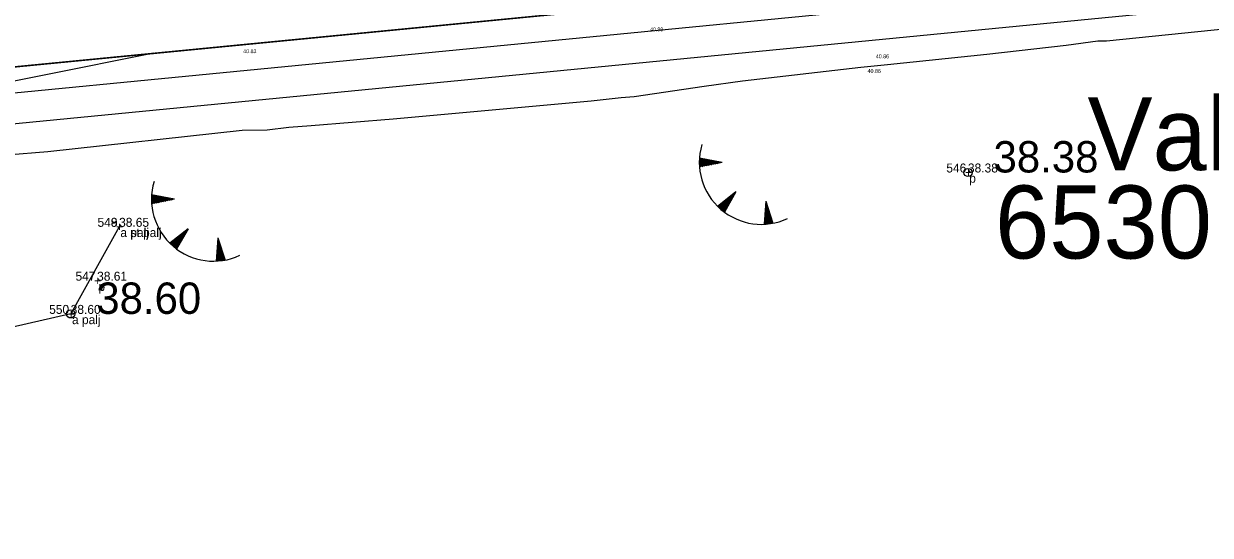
# Model space of a CAD drawing. Extents: x 544674 to 552202, y 6585829 to 6588119.
# Drawn here: x 549726.2 to 549818.9, y 6587457.6 to 6587497.6 of the extents above; entities that cross this region are included whole.
import ezdxf

# ---------------------------------------------------------------- set-up
doc = ezdxf.new("R2010")
doc.units = 0
for name, color, linetype in [('illumineerimisjooned', 7, 'Continuous'), ('kataster', 7, 'Continuous'), ('KORGUS', 7, 'Continuous'), ('Lamami horisontaal_EH2000', 7, 'Continuous'), ('maardlad', 7, 'Continuous'), ('ME', 7, 'Continuous'), ('MOOTKOOD', 7, 'Continuous'), ('MOOTKORG-EH2000', 7, 'Continuous'), ('MOOTMPUNKT', 7, 'Continuous'), ('MOOTNR', 7, 'Continuous'), ('Plokid', 7, 'Continuous'), ('Plokid orig', 7, 'Continuous'), ('RELJEEF', 7, 'Continuous')]:
    doc.layers.add(name, color=color, linetype=linetype)

msp = doc.modelspace()

# ---------------------------------------------------------------- linework, layer by layer
at = {"layer": 'illumineerimisjooned'}
msp.add_lwpolyline([(549385.759, 6587370.897), (549453.195, 6587391.496), (549657.69, 6587485.602), (549953.264, 6587514.367), (549959, 6587478.673), (549960.584, 6587470.411), (549966.491, 6587468.647), (550074.588, 6587526.998), (550194.651, 6587392.056), (550162.07, 6587337.455), (550384.802, 6587285.483), (550352.858, 6587156.225), (550166.563, 6587182.325), (550170.434, 6587196.945), (550126.763, 6587279.172), (549985.425, 6587249.939), (549966.482, 6587380.956), (549334.887, 6587309.084), (549332.256, 6587325.74), (549351.293, 6587327.741), (549373.837, 6587344.121)], close=True, dxfattribs=at)
at = {"layer": 'kataster'}
for points in [[(549567.97, 6587508.76), (549943.48, 6587587.82), (549954.94, 6587516.54), (549484.77, 6587470.79)], [(549484.77, 6587470.79), (549954.94, 6587516.54), (549960.97, 6587479.02), (549962.32, 6587471.98), (549994.68, 6587461.94), (549994.89, 6587430.61), (549963.15, 6587426.56), (549961.32, 6587453.7), (549324.13, 6587383.15), (549332.29, 6587402.1)]]:
    msp.add_lwpolyline(points, close=True, dxfattribs=at)
at = {"layer": 'KORGUS'}
for centre in [(549799.975, 6587485.959), (549729.858, 6587474.916)]:
    msp.add_circle(centre, 0.32, dxfattribs=at)
at = {"layer": 'Lamami horisontaal_EH2000'}
msp.add_lwpolyline([(549736.353, 6587495.267), (549719.182, 6587491.831), (549697.077, 6587486.594), (549675.509, 6587479.835), (549654.478, 6587471.555), (549633.984, 6587461.753), (549487.583, 6587385.295)], dxfattribs=at)
at = {"layer": 'maardlad'}
msp.add_lwpolyline([(549329.95, 6587327.51), (549333.21, 6587306.88), (549964.78, 6587378.75), (549983.75, 6587247.55), (550125.7, 6587276.91), (550168.3, 6587196.7), (550164.05, 6587180.66), (550354.37, 6587153.99), (550387.23, 6587286.97), (550165.19, 6587338.78), (550197.12, 6587392.29), (550075.03, 6587529.51), (549966.27, 6587470.8), (549962.32, 6587471.98), (549960.97, 6587479.02), (549954.94, 6587516.54), (549657.16, 6587487.56), (549464.02, 6587398.68), (549961.32, 6587453.7), (549963.15, 6587426.56), (549380.16, 6587363.23), (549372.23, 6587345.42), (549350.55, 6587329.67)], close=True, dxfattribs=at)
at = {"layer": 'ME'}
msp.add_lwpolyline([(549384.302, 6587372.543), (549452.481, 6587393.37), (549657.16, 6587487.56), (549954.94, 6587516.54), (549960.97, 6587479.02), (549962.32, 6587471.98), (549966.27, 6587470.8), (550075.03, 6587529.51), (550197.12, 6587392.29), (550165.19, 6587338.78), (550387.23, 6587286.97), (550354.367, 6587153.994), (550164.052, 6587180.657), (550168.3, 6587196.7), (550125.7, 6587276.91), (549983.75, 6587247.55), (549964.78, 6587378.75), (549333.21, 6587306.88), (549329.952, 6587327.509), (549350.55, 6587329.674), (549372.228, 6587345.424), (549384.302, 6587372.543)], dxfattribs=at)
at = {"layer": 'Plokid'}
msp.add_lwpolyline([(549387.506, 6587368.921), (549454.051, 6587389.248), (549658.325, 6587483.253), (549951.252, 6587511.76), (549956.636, 6587478.257), (549958.501, 6587468.528), (549966.757, 6587466.063), (550074.057, 6587523.985), (550191.689, 6587391.775), (550158.326, 6587335.864), (550381.889, 6587283.698), (550351.048, 6587158.902), (550169.575, 6587184.327), (550172.995, 6587197.24), (550128.039, 6587281.887), (549987.436, 6587252.806), (549968.524, 6587383.604), (549336.899, 6587311.728), (549335.021, 6587323.618), (549352.183, 6587325.422), (549375.768, 6587342.557)], close=True, dxfattribs=at)
msp.add_lwpolyline([(549822.78, 6587497.428), (549810.804, 6587496.221), (549810.133, 6587496.214), (549807.656, 6587495.878), (549801.465, 6587495.183), (549793.702, 6587494.366), (549791.606, 6587494.156), (549782.356, 6587493.077), (549779.354, 6587492.674), (549773.882, 6587491.858), (549772.866, 6587491.778), (549770.542, 6587491.516), (549755.047, 6587490.117), (549748.658, 6587489.591), (549746.892, 6587489.463), (549745.223, 6587489.263), (549743.264, 6587489.244), (549728.072, 6587487.584), (549721.642, 6587487.06)], dxfattribs=at)
at = {"layer": 'Plokid orig'}
msp.add_lwpolyline([(549384.302, 6587372.543), (549452.481, 6587393.37), (549657.16, 6587487.56), (549954.94, 6587516.54), (549960.97, 6587479.02), (549962.32, 6587471.98), (549966.27, 6587470.8), (550075.03, 6587529.51), (550197.12, 6587392.29), (550165.19, 6587338.78), (550387.23, 6587286.97), (550354.367, 6587153.994), (550164.052, 6587180.657), (550168.3, 6587196.7), (550125.7, 6587276.91), (549983.75, 6587247.55), (549964.78, 6587378.75), (549333.21, 6587306.88), (549329.952, 6587327.509), (549350.55, 6587329.674), (549372.228, 6587345.424), (549384.302, 6587372.543)], dxfattribs=at)
at = {"layer": 'RELJEEF'}
for p, q in [((549778.983, 6587486.774), (549779.302, 6587487.029)), ((549778.984, 6587486.672), (549779.405, 6587487.009)), ((549778.985, 6587486.878), (549779.199, 6587487.049)), ((549778.987, 6587486.572), (549779.508, 6587486.989)), ((549778.989, 6587486.984), (549779.095, 6587487.069)), ((549778.991, 6587486.473), (549779.611, 6587486.969)), ((549780.776, 6587486.744), (549778.995, 6587487.088)), ((549780.776, 6587486.744), (549778.997, 6587486.395)), ((549779.03, 6587486.402), (549779.714, 6587486.949)), ((549779.199, 6587486.435), (549779.817, 6587486.93)), ((549779.369, 6587486.468), (549779.92, 6587486.91)), ((549779.538, 6587486.501), (549780.024, 6587486.89)), ((549779.708, 6587486.535), (549780.127, 6587486.87)), ((549779.878, 6587486.568), (549780.23, 6587486.85)), ((549780.047, 6587486.601), (549780.333, 6587486.83)), ((549780.217, 6587486.635), (549780.436, 6587486.81)), ((549780.387, 6587486.668), (549780.539, 6587486.79)), ((549780.556, 6587486.701), (549780.642, 6587486.77)), ((549736.176, 6587484.107), (549736.283, 6587484.192)), ((549737.963, 6587483.868), (549736.182, 6587484.212)), ((549781.838, 6587484.44), (549780.416, 6587483.314)), ((549781.838, 6587484.44), (549780.943, 6587482.863)), ((549781.557, 6587483.944), (549781.567, 6587484.225)), ((549781.642, 6587484.095), (549781.649, 6587484.29)), ((549781.728, 6587484.245), (549781.732, 6587484.355)), ((549736.171, 6587483.898), (549736.489, 6587484.153)), ((549736.171, 6587483.796), (549736.592, 6587484.133)), ((549736.172, 6587484.002), (549736.386, 6587484.172)), ((549736.174, 6587483.696), (549736.695, 6587484.113)), ((549736.179, 6587483.597), (549736.798, 6587484.093)), ((549737.963, 6587483.868), (549736.184, 6587483.518)), ((549736.217, 6587483.525), (549736.901, 6587484.073)), ((549736.386, 6587483.558), (549737.005, 6587484.053)), ((549736.556, 6587483.591), (549737.108, 6587484.033)), ((549736.726, 6587483.625), (549737.211, 6587484.013)), ((549736.895, 6587483.658), (549737.314, 6587483.993)), ((549737.065, 6587483.691), (549737.417, 6587483.973)), ((549737.235, 6587483.725), (549737.52, 6587483.953)), ((549737.404, 6587483.758), (549737.623, 6587483.933)), ((549737.574, 6587483.791), (549737.726, 6587483.913)), ((549737.743, 6587483.825), (549737.83, 6587483.894)), ((549780.492, 6587483.241), (549780.496, 6587483.377)), ((549780.569, 6587483.169), (549780.579, 6587483.442)), ((549780.647, 6587483.1), (549780.661, 6587483.507)), ((549780.725, 6587483.034), (549780.743, 6587483.573)), ((549780.802, 6587482.971), (549780.826, 6587483.638)), ((549780.88, 6587482.91), (549780.908, 6587483.703)), ((549780.96, 6587482.892), (549780.99, 6587483.768)), ((549781.045, 6587483.042), (549781.073, 6587483.833)), ((549781.13, 6587483.193), (549781.155, 6587483.899)), ((549781.216, 6587483.343), (549781.237, 6587483.964)), ((549781.301, 6587483.493), (549781.32, 6587484.029)), ((549781.386, 6587483.644), (549781.402, 6587484.094)), ((549781.472, 6587483.794), (549781.485, 6587484.16)), ((549784.181, 6587483.723), (549784.046, 6587481.914)), ((549784.408, 6587483.016), (549784.148, 6587483.273)), ((549784.355, 6587483.18), (549784.156, 6587483.378)), ((549784.303, 6587483.345), (549784.163, 6587483.482)), ((549784.25, 6587483.509), (549784.171, 6587483.587)), ((549784.181, 6587483.723), (549784.734, 6587481.996)), ((549784.46, 6587481.951), (549784.077, 6587482.33)), ((549784.56, 6587481.966), (549784.085, 6587482.435)), ((549784.657, 6587481.982), (549784.093, 6587482.54)), ((549784.724, 6587482.028), (549784.101, 6587482.644)), ((549784.671, 6587482.192), (549784.108, 6587482.749)), ((549784.619, 6587482.357), (549784.116, 6587482.854)), ((549784.566, 6587482.522), (549784.124, 6587482.959)), ((549784.513, 6587482.686), (549784.132, 6587483.063)), ((549784.461, 6587482.851), (549784.14, 6587483.168)), ((549739.025, 6587481.563), (549737.603, 6587480.437)), ((549739.025, 6587481.563), (549738.13, 6587479.986)), ((549738.83, 6587481.218), (549738.836, 6587481.413)), ((549738.915, 6587481.368), (549738.919, 6587481.479)), ((549784.15, 6587481.92), (549784.054, 6587482.016)), ((549784.256, 6587481.928), (549784.061, 6587482.121)), ((549784.359, 6587481.939), (549784.069, 6587482.225)), ((549737.679, 6587480.364), (549737.684, 6587480.5)), ((549737.756, 6587480.292), (549737.766, 6587480.566)), ((549737.834, 6587480.223), (549737.848, 6587480.631)), ((549737.912, 6587480.157), (549737.931, 6587480.696)), ((549737.99, 6587480.094), (549738.013, 6587480.761)), ((549738.067, 6587480.033), (549738.095, 6587480.826)), ((549738.147, 6587480.015), (549738.178, 6587480.892)), ((549738.232, 6587480.166), (549738.26, 6587480.957)), ((549738.318, 6587480.316), (549738.342, 6587481.022)), ((549738.403, 6587480.466), (549738.425, 6587481.087)), ((549738.488, 6587480.617), (549738.507, 6587481.152)), ((549738.574, 6587480.767), (549738.589, 6587481.218)), ((549738.659, 6587480.917), (549738.672, 6587481.283)), ((549738.744, 6587481.068), (549738.754, 6587481.348)), ((549741.369, 6587480.846), (549741.233, 6587479.037)), ((549741.542, 6587480.304), (549741.343, 6587480.501)), ((549741.49, 6587480.468), (549741.351, 6587480.606)), ((549741.437, 6587480.633), (549741.358, 6587480.71)), ((549741.369, 6587480.846), (549741.922, 6587479.119)), ((549741.747, 6587479.089), (549741.272, 6587479.558)), ((549741.844, 6587479.105), (549741.28, 6587479.663)), ((549741.911, 6587479.151), (549741.288, 6587479.768)), ((549741.859, 6587479.316), (549741.296, 6587479.873)), ((549741.806, 6587479.48), (549741.304, 6587479.977)), ((549741.753, 6587479.645), (549741.311, 6587480.082)), ((549741.7, 6587479.81), (549741.319, 6587480.187)), ((549741.648, 6587479.974), (549741.327, 6587480.291)), ((549741.595, 6587480.139), (549741.335, 6587480.396)), ((549741.338, 6587479.043), (549741.241, 6587479.139)), ((549741.443, 6587479.052), (549741.249, 6587479.244)), ((549741.546, 6587479.062), (549741.256, 6587479.349)), ((549741.647, 6587479.075), (549741.264, 6587479.454))]:
    msp.add_line(p, q, dxfattribs=at)
msp.add_lwpolyline([(549733.642, 6587481.716), (549733.639, 6587481.717), (549729.858, 6587474.916), (549721.78, 6587473.067), (549713.999, 6587477.553), (549708.695, 6587479.822), (549703.527, 6587478.064), (549702.145, 6587464.235), (549706.755, 6587459.913), (549712.054, 6587456.965), (549712.234, 6587450.401), (549712.051, 6587443.209), (549712.663, 6587434.811), (549714.142, 6587424.021), (549715.176, 6587419.469), (549715.25, 6587414.648), (549715.618, 6587410.227), (549719.521, 6587398.949), (549723.14, 6587387.972), (549724.673, 6587378.903)], dxfattribs=at)
for centre in [(549783.827, 6587486.753), (549741.014, 6587483.876)]:
    msp.add_arc(centre, 4.844, 163.42341, 295.17451, dxfattribs=at)

# ---------------------------------------------------------------- texts
at = {"layer": 'kataster'}
for s, p in [('Vahemetsa', (549809.319, 6587486.124)), ('65301:001:5007', (549802.09, 6587479.243))]:
    msp.add_text(s, height=5.7, dxfattribs=at).set_placement(p)
at = {"layer": 'KORGUS'}
for s, p in [('38.38', (549801.975, 6587485.959)), ('38.60', (549731.858, 6587474.916))]:
    msp.add_text(s, height=2.45, dxfattribs=at).set_placement(p)
at = {"layer": 'MOOTKOOD'}
for s, p in [('p', (549800.075, 6587485.159)), ('a palj', (549733.739, 6587480.917)), ('a st palj', (549733.742, 6587480.916)), ('p', (549732.022, 6587476.71)), ('a palj', (549729.958, 6587474.116))]:
    msp.add_text(s, height=0.7, dxfattribs=at).set_placement(p)
at = {"layer": 'MOOTKORG-EH2000'}
for s, height, p in [(' 40.99', 0.3, (549775.019, 6587496.981)), (' 40.83', 0.3, (549743.22, 6587495.278)), (' 40.86', 0.3, (549792.661, 6587494.88)), (' 40.86', 0.3, (549792.017, 6587493.73)), ('38.38', 0.7, (549799.975, 6587485.959)), ('38.65', 0.7, (549733.639, 6587481.717)), ('38.65', 0.7, (549733.642, 6587481.716)), ('38.61', 0.7, (549731.922, 6587477.51)), ('38.60', 0.7, (549729.858, 6587474.916))]:
    msp.add_text(s, height=height, dxfattribs=at).set_placement(p)
at = {"layer": 'MOOTMPUNKT'}
for p in [(549799.742, 6587485.609), (549733.406, 6587481.367), (549733.409, 6587481.366), (549731.689, 6587477.16), (549729.625, 6587474.566)]:
    msp.add_text('+', height=0.7, dxfattribs=at).set_placement(p)
at = {"layer": 'MOOTNR'}
for s, p in [('546', (549798.288, 6587485.959)), ('549', (549731.951, 6587481.717)), ('548', (549731.954, 6587481.716)), ('547', (549730.235, 6587477.51)), ('550', (549728.174, 6587474.916))]:
    msp.add_text(s, height=0.7, dxfattribs=at).set_placement(p)

doc.saveas('drawing.dxf')
